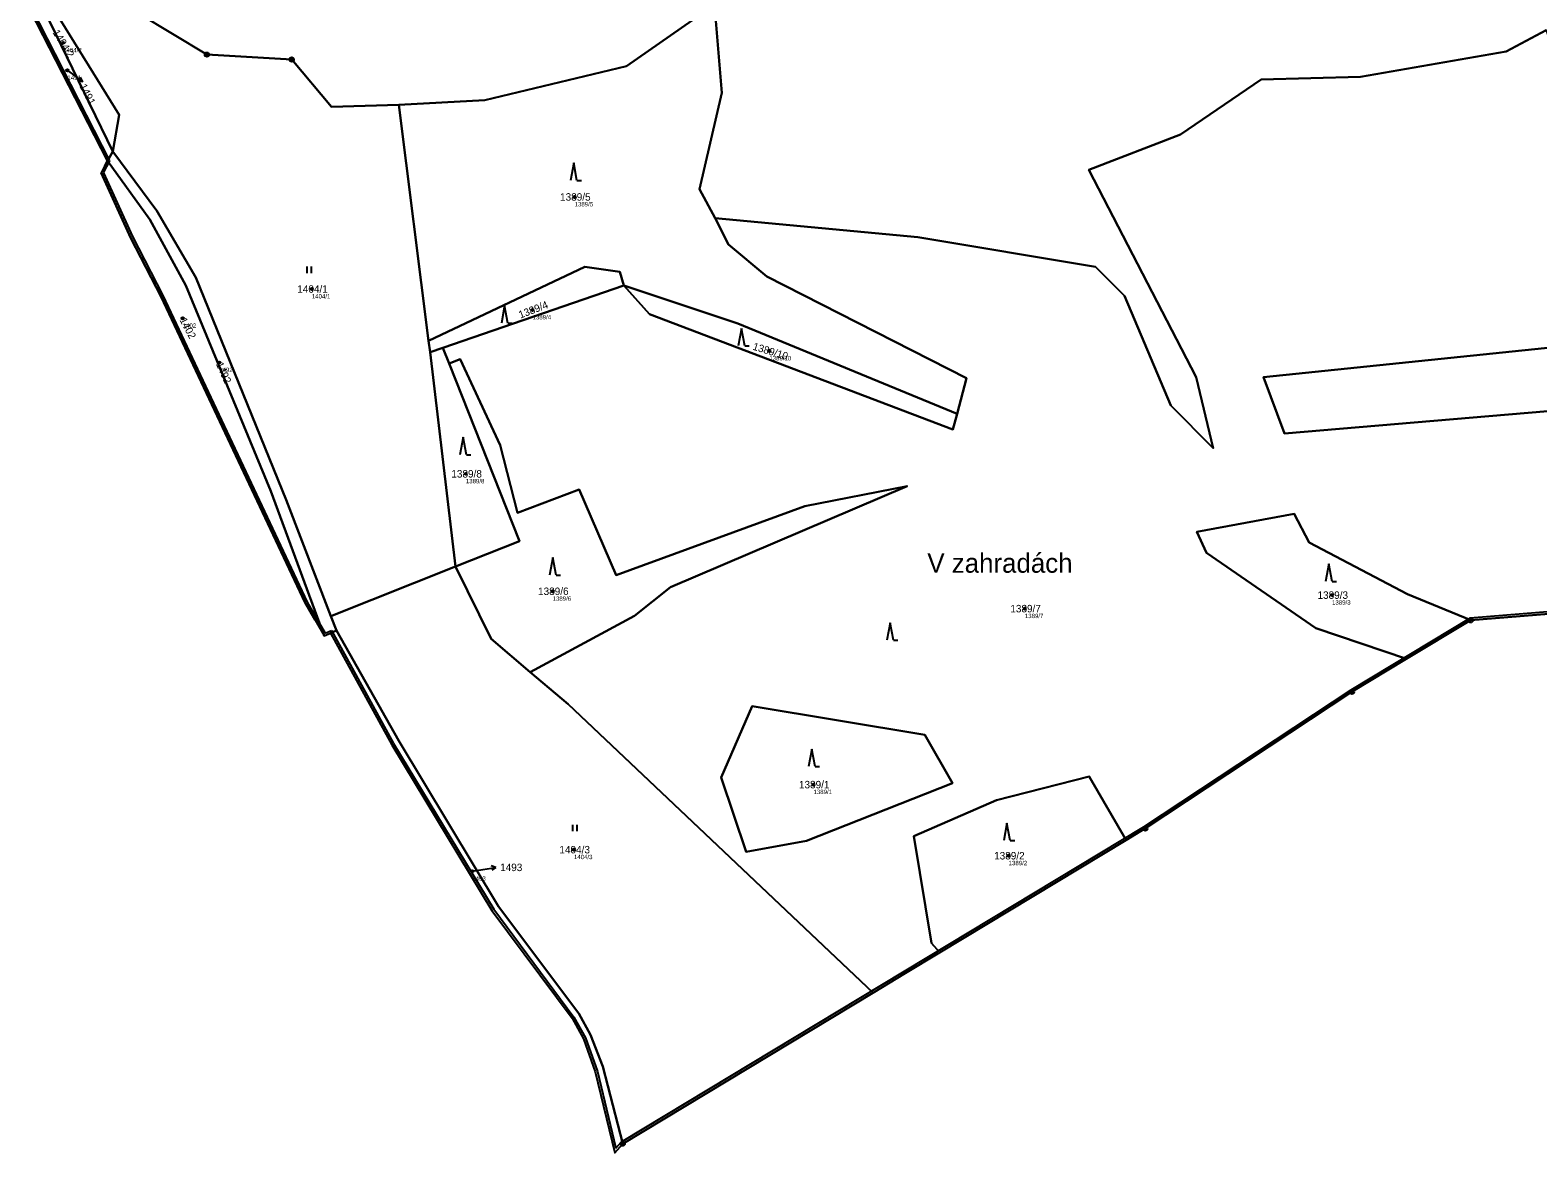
# Model space of a CAD drawing. Extents: x -770088 to -765625, y -1057899 to -1053934.
# Drawn here: x -766495.2 to -766152.2, y -1057898.8 to -1057643.3 of the extents above; entities that cross this region are included whole.
import ezdxf

# ---------------------------------------------------------------- set-up
doc = ezdxf.new("R2010")
doc.units = 0
for name, color, linetype in [('Definiční body', 7, 'Continuous'), ('Hranice parcel', 7, 'Continuous'), ('Parcelní čísla', 7, 'Continuous'), ('Polygon ku', 7, 'Continuous'), ('Polygon parcely', 7, 'Continuous'), ('Pop  PČ popisy', 7, 'Continuous'), ('Vnitřní kresba', 7, 'Continuous'), ('Značky bodu BP', 7, 'Continuous'), ('Značky kultur', 7, 'Continuous')]:
    doc.layers.add(name, color=color, linetype=linetype)

msp = doc.modelspace()

# ---------------------------------------------------------------- linework, layer by layer
at = {"layer": 'Definiční body'}
for centre in [(-766487.73, -1057646.15), (-766486.76, -1057652.42), (-766371.35, -1057681.23), (-766431.14, -1057702.19), (-766460.52, -1057708.87), (-766380.92, -1057706.95), (-766327.04, -1057716.28), (-766452.21, -1057718.93), (-766396.09, -1057744.26), (-766376.36, -1057771), (-766199.01, -1057771.87), (-766268.91, -1057774.95), (-766317, -1057815.01), (-766371.5, -1057829.82), (-766272.59, -1057831.2), (-766394.64, -1057834.72)]:
    msp.add_circle(centre, 0.25, dxfattribs=at)
at = {"layer": 'Hranice parcel'}
for p, q in [((-766477.63, -1057673.02), (-766495.23, -1057638.72)), ((-766476.41, -1057670.88), (-766492.09, -1057638.58)), ((-766404.56, -1057713.99), (-766411.31, -1057660.26)), ((-766477.63, -1057673.02), (-766476.41, -1057670.88)), ((-766478.23, -1057674.15), (-766479.07, -1057675.73)), ((-766478.23, -1057674.15), (-766477.63, -1057673.02)), ((-766401.32, -1057715.57), (-766360.15, -1057701.4)), ((-766432.68, -1057773.66), (-766465.45, -1057703.97)), ((-766404.24, -1057716.57), (-766404.56, -1057713.99)), ((-766404.24, -1057716.57), (-766401.32, -1057715.57)), ((-766401.32, -1057715.57), (-766399.92, -1057719.14)), ((-766398.43, -1057765.38), (-766404.24, -1057716.57)), ((-766426.79, -1057776.67), (-766398.43, -1057765.38)), ((-766430.4, -1057777.58), (-766432.68, -1057773.66)), ((-766430.4, -1057777.58), (-766428.33, -1057781.13)), ((-766425.52, -1057779.96), (-766426.79, -1057776.67)), ((-766167.45, -1057777.61), (-766182.03, -1057786.39)), ((-766428.33, -1057781.13), (-766426.92, -1057780.54)), ((-766426.92, -1057780.54), (-766425.52, -1057779.96)), ((-766182.03, -1057786.39), (-766194.48, -1057793.89)), ((-766194.48, -1057793.89), (-766241.5, -1057825.03)), ((-766241.5, -1057825.03), (-766245.83, -1057827.64)), ((-766245.83, -1057827.64), (-766288.25, -1057853.23)), ((-766288.25, -1057853.23), (-766296.07, -1057857.95)), ((-766296.07, -1057857.95), (-766303.42, -1057862.38)), ((-766303.42, -1057862.38), (-766360.41, -1057896.76)), ((-766362.22, -1057898.84), (-766360.41, -1057896.76))]:
    msp.add_line(p, q, dxfattribs=at)
for points in [[(-766490.17, -1057638.02), (-766478.48, -1057634.61), (-766455.02, -1057648.83), (-766435.72, -1057649.95), (-766426.63, -1057660.74), (-766411.31, -1057660.26)], [(-766490.17, -1057638.02), (-766474.96, -1057662.55), (-766476.41, -1057670.88)], [(-766411.31, -1057660.26), (-766391.8, -1057659.17), (-766359.51, -1057651.44), (-766339.5, -1057637.5), (-766337.84, -1057657.51), (-766342.94, -1057679.46), (-766339.36, -1057686.09)], [(-766339.36, -1057686.09), (-766293.27, -1057690.37), (-766252.84, -1057697.13), (-766246.21, -1057703.76), (-766235.72, -1057728.74), (-766226.07, -1057738.4), (-766229.94, -1057722.25), (-766254.35, -1057675.04), (-766233.52, -1057667.03), (-766215.16, -1057654.47), (-766192.54, -1057653.92), (-766159.42, -1057648.12), (-766150.31, -1057643.29), (-766138.17, -1057677.25), (-766129.33, -1057713.42), (-766214.62, -1057722.25), (-766209.79, -1057735.09), (-766052.47, -1057721.69)], [(-766476.41, -1057670.88), (-766466.37, -1057684.4), (-766457.52, -1057699.58), (-766436.97, -1057750.17), (-766426.79, -1057776.67)], [(-766428.33, -1057781.13), (-766440.48, -1057748.18), (-766459.78, -1057701.41), (-766468.03, -1057686.4), (-766477.63, -1057673.02)], [(-766465.45, -1057703.97), (-766472.32, -1057690.58), (-766479.07, -1057675.73)], [(-766284.33, -1057730.61), (-766282.18, -1057722.5), (-766327.61, -1057699.31), (-766336.34, -1057692.08), (-766339.36, -1057686.09)], [(-766360.15, -1057701.4), (-766361.08, -1057698.3), (-766368.99, -1057697.17), (-766404.56, -1057713.99)], [(-766360.15, -1057701.4), (-766334.22, -1057710.05), (-766284.33, -1057730.61)], [(-766284.33, -1057730.61), (-766285.27, -1057734.15), (-766354.32, -1057707.95), (-766360.15, -1057701.4)], [(-765994.07, -1057702.71), (-766011.37, -1057724.06), (-766053.4, -1057768.29), (-766167.45, -1057777.61)], [(-766381.44, -1057789.39), (-766357.74, -1057776.57), (-766349.56, -1057770.06), (-766295.66, -1057747.09), (-766318.99, -1057751.65), (-766361.88, -1057767.34), (-766370.31, -1057747.86), (-766384.31, -1057753.14), (-766388.25, -1057737.71), (-766397.38, -1057718.18), (-766399.92, -1057719.14)], [(-766399.92, -1057719.14), (-766383.89, -1057759.6), (-766398.43, -1057765.38)], [(-766167.45, -1057777.61), (-766181.83, -1057771.62), (-766204.24, -1057759.91), (-766207.6, -1057753.35), (-766229.81, -1057757.47), (-766227.59, -1057762.28), (-766202.73, -1057779.42), (-766182.03, -1057786.39)], [(-766398.43, -1057765.38), (-766390.37, -1057781.83), (-766381.44, -1057789.39)], [(-766426.92, -1057780.54), (-766412.94, -1057805.94), (-766390.17, -1057843.65), (-766371.92, -1057868.18)], [(-766360.41, -1057896.76), (-766364.95, -1057879.18), (-766367.7, -1057872), (-766370.39, -1057867.08), (-766388.67, -1057842.79), (-766411.32, -1057805.07), (-766425.52, -1057779.96)], [(-766381.44, -1057789.39), (-766372.82, -1057796.68), (-766303.42, -1057862.38)], [(-766318.6, -1057827.83), (-766285.36, -1057814.68), (-766291.67, -1057803.65), (-766330.95, -1057797.19), (-766338.04, -1057813.37), (-766332.28, -1057830.29), (-766318.6, -1057827.83)], [(-766245.83, -1057827.64), (-766254.25, -1057813.2), (-766275.38, -1057818.57), (-766294.2, -1057826.77), (-766290.14, -1057851.13), (-766288.25, -1057853.23)], [(-766371.92, -1057868.18), (-766369.36, -1057872.88), (-766366.64, -1057880.41), (-766362.22, -1057898.84)]]:
    msp.add_lwpolyline(points, dxfattribs=at)
at = {"layer": 'Polygon ku'}
msp.add_lwpolyline([(-766495.23, -1057638.72), (-766477.63, -1057673.02), (-766478.23, -1057674.15), (-766479.07, -1057675.73), (-766472.32, -1057690.58), (-766465.45, -1057703.97), (-766432.68, -1057773.66), (-766430.4, -1057777.58), (-766428.33, -1057781.13), (-766426.92, -1057780.54), (-766412.94, -1057805.94), (-766390.17, -1057843.65), (-766371.92, -1057868.18), (-766369.36, -1057872.88), (-766366.64, -1057880.41), (-766362.22, -1057898.84), (-766360.41, -1057896.76), (-766303.42, -1057862.38), (-766296.07, -1057857.95), (-766288.25, -1057853.23), (-766245.83, -1057827.64), (-766241.5, -1057825.03), (-766194.48, -1057793.89), (-766182.03, -1057786.39), (-766167.45, -1057777.61), (-766053.4, -1057768.29)], dxfattribs=at)
at = {"layer": 'Polygon parcely'}
for points in [[(-766398.43, -1057765.38), (-766404.24, -1057716.57), (-766404.56, -1057713.99), (-766411.31, -1057660.26), (-766426.63, -1057660.74), (-766435.72, -1057649.95), (-766455.02, -1057648.83), (-766478.48, -1057634.61), (-766490.17, -1057638.02), (-766474.96, -1057662.55), (-766476.41, -1057670.88), (-766466.37, -1057684.4), (-766457.52, -1057699.58), (-766436.97, -1057750.17), (-766426.79, -1057776.67)], [(-766476.41, -1057670.88), (-766492.09, -1057638.58), (-766495.23, -1057638.72), (-766477.63, -1057673.02)], [(-766490.17, -1057638.02), (-766492.09, -1057638.58), (-766476.41, -1057670.88), (-766474.96, -1057662.55)], [(-766284.33, -1057730.61), (-766282.18, -1057722.5), (-766327.61, -1057699.31), (-766336.34, -1057692.08), (-766339.36, -1057686.09), (-766342.94, -1057679.46), (-766337.84, -1057657.51), (-766339.5, -1057637.5), (-766359.51, -1057651.44), (-766391.8, -1057659.17), (-766411.31, -1057660.26), (-766404.56, -1057713.99), (-766368.99, -1057697.17), (-766361.08, -1057698.3), (-766360.15, -1057701.4), (-766334.22, -1057710.05)], [(-766426.92, -1057780.54), (-766425.52, -1057779.96), (-766426.79, -1057776.67), (-766436.97, -1057750.17), (-766457.52, -1057699.58), (-766466.37, -1057684.4), (-766476.41, -1057670.88), (-766477.63, -1057673.02), (-766468.03, -1057686.4), (-766459.78, -1057701.41), (-766440.48, -1057748.18), (-766428.33, -1057781.13)], [(-766479.07, -1057675.73), (-766472.32, -1057690.58), (-766465.45, -1057703.97), (-766432.68, -1057773.66), (-766430.4, -1057777.58), (-766428.33, -1057781.13), (-766440.48, -1057748.18), (-766459.78, -1057701.41), (-766468.03, -1057686.4), (-766477.63, -1057673.02), (-766478.23, -1057674.15)], [(-766404.56, -1057713.99), (-766404.24, -1057716.57), (-766401.32, -1057715.57), (-766360.15, -1057701.4), (-766361.08, -1057698.3), (-766368.99, -1057697.17)], [(-766284.33, -1057730.61), (-766334.22, -1057710.05), (-766360.15, -1057701.4), (-766354.32, -1057707.95), (-766285.27, -1057734.15)], [(-766404.24, -1057716.57), (-766398.43, -1057765.38), (-766383.89, -1057759.6), (-766399.92, -1057719.14), (-766401.32, -1057715.57)], [(-766384.31, -1057753.14), (-766388.25, -1057737.71), (-766397.38, -1057718.18), (-766399.92, -1057719.14), (-766383.89, -1057759.6), (-766398.43, -1057765.38), (-766390.37, -1057781.83), (-766381.44, -1057789.39), (-766357.74, -1057776.57), (-766349.56, -1057770.06), (-766295.66, -1057747.09), (-766318.99, -1057751.65), (-766361.88, -1057767.34), (-766370.31, -1057747.86)], [(-766182.03, -1057786.39), (-766167.45, -1057777.61), (-766181.83, -1057771.62), (-766204.24, -1057759.91), (-766207.6, -1057753.35), (-766229.81, -1057757.47), (-766227.59, -1057762.28), (-766202.73, -1057779.42)], [(-766398.43, -1057765.38), (-766426.79, -1057776.67), (-766425.52, -1057779.96), (-766411.32, -1057805.07), (-766388.67, -1057842.79), (-766370.39, -1057867.08), (-766367.7, -1057872), (-766364.95, -1057879.18), (-766360.41, -1057896.76), (-766303.42, -1057862.38), (-766372.82, -1057796.68), (-766381.44, -1057789.39), (-766390.37, -1057781.83)], [(-766360.41, -1057896.76), (-766364.95, -1057879.18), (-766367.7, -1057872), (-766370.39, -1057867.08), (-766388.67, -1057842.79), (-766411.32, -1057805.07), (-766425.52, -1057779.96), (-766426.92, -1057780.54), (-766412.94, -1057805.94), (-766390.17, -1057843.65), (-766371.92, -1057868.18), (-766369.36, -1057872.88), (-766366.64, -1057880.41), (-766362.22, -1057898.84)], [(-766318.6, -1057827.83), (-766285.36, -1057814.68), (-766291.67, -1057803.65), (-766330.95, -1057797.19), (-766338.04, -1057813.37), (-766332.28, -1057830.29)], [(-766318.6, -1057827.83), (-766332.28, -1057830.29), (-766338.04, -1057813.37), (-766330.95, -1057797.19), (-766291.67, -1057803.65), (-766285.36, -1057814.68)], [(-766288.25, -1057853.23), (-766245.83, -1057827.64), (-766254.25, -1057813.2), (-766275.38, -1057818.57), (-766294.2, -1057826.77), (-766290.14, -1057851.13)]]:
    msp.add_lwpolyline(points, close=True, dxfattribs=at)
for points in [[(-766478.48, -1057634.61), (-766455.02, -1057648.83), (-766435.72, -1057649.95), (-766426.63, -1057660.74), (-766411.31, -1057660.26), (-766391.8, -1057659.17), (-766359.51, -1057651.44), (-766339.5, -1057637.5), (-766337.84, -1057657.51), (-766342.94, -1057679.46), (-766339.36, -1057686.09), (-766293.27, -1057690.37), (-766252.84, -1057697.13), (-766246.21, -1057703.76), (-766235.72, -1057728.74), (-766226.07, -1057738.4), (-766229.94, -1057722.25), (-766254.35, -1057675.04), (-766233.52, -1057667.03), (-766215.16, -1057654.47), (-766192.54, -1057653.92), (-766159.42, -1057648.12), (-766150.31, -1057643.29)], [(-766150.31, -1057643.29), (-766159.42, -1057648.12), (-766192.54, -1057653.92), (-766215.16, -1057654.47), (-766233.52, -1057667.03), (-766254.35, -1057675.04), (-766229.94, -1057722.25), (-766226.07, -1057738.4), (-766235.72, -1057728.74), (-766246.21, -1057703.76), (-766252.84, -1057697.13), (-766293.27, -1057690.37), (-766339.36, -1057686.09), (-766336.34, -1057692.08), (-766327.61, -1057699.31), (-766282.18, -1057722.5), (-766284.33, -1057730.61), (-766285.27, -1057734.15), (-766354.32, -1057707.95), (-766360.15, -1057701.4), (-766401.32, -1057715.57), (-766399.92, -1057719.14), (-766397.38, -1057718.18), (-766388.25, -1057737.71), (-766384.31, -1057753.14), (-766370.31, -1057747.86), (-766361.88, -1057767.34), (-766318.99, -1057751.65), (-766295.66, -1057747.09), (-766349.56, -1057770.06), (-766357.74, -1057776.57), (-766381.44, -1057789.39), (-766372.82, -1057796.68), (-766303.42, -1057862.38), (-766296.07, -1057857.95), (-766288.25, -1057853.23), (-766290.14, -1057851.13), (-766294.2, -1057826.77), (-766275.38, -1057818.57), (-766254.25, -1057813.2), (-766245.83, -1057827.64), (-766241.5, -1057825.03), (-766194.48, -1057793.89), (-766182.03, -1057786.39), (-766202.73, -1057779.42), (-766227.59, -1057762.28), (-766229.81, -1057757.47), (-766207.6, -1057753.35), (-766204.24, -1057759.91), (-766181.83, -1057771.62), (-766167.45, -1057777.61), (-766053.4, -1057768.29)], [(-766052.47, -1057721.69), (-766209.79, -1057735.09), (-766214.62, -1057722.25), (-766129.33, -1057713.42)], [(-766129.33, -1057713.42), (-766214.62, -1057722.25), (-766209.79, -1057735.09), (-766052.47, -1057721.69)]]:
    msp.add_lwpolyline(points, dxfattribs=at)
at = {"layer": 'Pop  PČ popisy'}
for p, q in [((-766486.76, -1057652.42), (-766485.66, -1057653.23)), ((-766485.66, -1057653.23), (-766483.23, -1057654.99)), ((-766483.23, -1057654.99), (-766483.75, -1057654)), ((-766483.23, -1057654.99), (-766484.34, -1057654.81)), ((-766394.64, -1057834.72), (-766392.26, -1057834.33)), ((-766392.26, -1057834.33), (-766389.3, -1057833.86)), ((-766389.3, -1057833.86), (-766390.36, -1057833.52)), ((-766389.3, -1057833.86), (-766390.21, -1057834.51))]:
    msp.add_line(p, q, dxfattribs=at)
at = {"layer": 'Vnitřní kresba'}
for p, q in [((-766477.07, -1057673.02), (-766494.88, -1057638.29)), ((-766478.51, -1057675.74), (-766477.07, -1057673.02)), ((-766478.51, -1057675.74), (-766471.91, -1057690.27)), ((-766471.91, -1057690.27), (-766465.04, -1057703.67)), ((-766465.04, -1057703.67), (-766432.22, -1057773.46)), ((-766053.62, -1057767.81), (-766167.6, -1057777.12)), ((-766432.22, -1057773.46), (-766428.12, -1057780.5)), ((-766167.6, -1057777.12), (-766194.77, -1057793.48)), ((-766428.12, -1057780.5), (-766426.7, -1057779.91)), ((-766426.7, -1057779.91), (-766412.53, -1057805.65)), ((-766194.77, -1057793.48), (-766241.89, -1057824.68)), ((-766412.53, -1057805.65), (-766389.75, -1057843.37)), ((-766241.89, -1057824.68), (-766360.74, -1057896.37)), ((-766389.75, -1057843.37), (-766371.49, -1057867.92)), ((-766371.49, -1057867.92), (-766368.9, -1057872.67)), ((-766368.9, -1057872.67), (-766366.15, -1057880.3)), ((-766366.15, -1057880.3), (-766361.96, -1057897.78)), ((-766361.96, -1057897.78), (-766360.74, -1057896.37))]:
    msp.add_line(p, q, dxfattribs=at)
at = {"layer": 'Značky bodu BP'}
for centre, radius in [((-766455.02, -1057648.83), 0.5), ((-766455.02, -1057648.83), 0.0303), ((-766435.72, -1057649.95), 0.5), ((-766435.72, -1057649.95), 0.0303), ((-766167.45, -1057777.61), 0.5), ((-766167.45, -1057777.61), 0.0303), ((-766194.48, -1057793.89), 0.5), ((-766194.48, -1057793.89), 0.0303), ((-766241.5, -1057825.03), 0.5), ((-766241.5, -1057825.03), 0.0303), ((-766360.41, -1057896.76), 0.5), ((-766360.41, -1057896.76), 0.0303)]:
    msp.add_circle(centre, radius, dxfattribs=at)
at = {"layer": 'Značky kultur'}
for p, q in [((-766371.56, -1057673.46), (-766372.31, -1057677.46)), ((-766370.81, -1057677.46), (-766371.56, -1057673.46)), ((-766370.81, -1057677.46), (-766369.81, -1057677.46)), ((-766432.19, -1057698.59), (-766432.19, -1057697.09)), ((-766431.19, -1057698.59), (-766431.19, -1057697.09)), ((-766387.27, -1057705.98), (-766388.02, -1057709.98)), ((-766386.52, -1057709.98), (-766387.27, -1057705.98)), ((-766386.52, -1057709.98), (-766385.52, -1057709.98)), ((-766333.39, -1057711.16), (-766334.14, -1057715.16)), ((-766332.64, -1057715.16), (-766333.39, -1057711.16)), ((-766332.64, -1057715.16), (-766331.64, -1057715.16)), ((-766396.72, -1057735.91), (-766397.47, -1057739.91)), ((-766395.97, -1057739.91), (-766396.72, -1057735.91)), ((-766395.97, -1057739.91), (-766394.97, -1057739.91)), ((-766376.32, -1057763.31), (-766377.07, -1057767.31)), ((-766375.57, -1057767.31), (-766376.32, -1057763.31)), ((-766375.57, -1057767.31), (-766374.57, -1057767.31)), ((-766199.72, -1057764.76), (-766200.47, -1057768.76)), ((-766198.97, -1057768.76), (-766199.72, -1057764.76)), ((-766198.97, -1057768.76), (-766197.97, -1057768.76)), ((-766299.56, -1057778.16), (-766300.31, -1057782.16)), ((-766298.81, -1057782.16), (-766299.56, -1057778.16)), ((-766298.81, -1057782.16), (-766297.81, -1057782.16)), ((-766317.38, -1057806.91), (-766318.13, -1057810.91)), ((-766316.63, -1057810.91), (-766317.38, -1057806.91)), ((-766316.63, -1057810.91), (-766315.63, -1057810.91)), ((-766371.73, -1057825.63), (-766371.73, -1057824.13)), ((-766370.73, -1057825.63), (-766370.73, -1057824.13)), ((-766272.97, -1057823.76), (-766273.72, -1057827.76)), ((-766272.22, -1057827.76), (-766272.97, -1057823.76)), ((-766272.22, -1057827.76), (-766271.22, -1057827.76))]:
    msp.add_line(p, q, dxfattribs=at)

# ---------------------------------------------------------------- texts
at = {"layer": 'Definiční body'}
for s, p in [('1404/2', (-766487.73, -1057648.31)), ('1491', (-766486.76, -1057654.58)), ('1389/5', (-766371.35, -1057683.39)), ('1404/1', (-766431.14, -1057704.35)), ('1389/4', (-766380.92, -1057709.11)), ('1402', (-766460.52, -1057711.03)), ('1389/10', (-766327.04, -1057718.44)), ('1492', (-766452.21, -1057721.09)), ('1389/8', (-766396.09, -1057746.42)), ('1389/6', (-766376.36, -1057773.16)), ('1389/3', (-766199.01, -1057774.03)), ('1389/7', (-766268.91, -1057777.11)), ('1389/1', (-766317, -1057817.17)), ('1404/3', (-766371.5, -1057831.98)), ('1389/2', (-766272.59, -1057833.36)), ('1493', (-766394.64, -1057836.88))]:
    msp.add_text(s, height=1, dxfattribs=at).set_placement(p)
at = {"layer": 'Parcelní čísla'}
for s, rotation, p in [('1404/2', 302, (-766490.2, -1057643.8)), ('1491', 297, (-766484.06, -1057655.99)), ('1389/4', 21, (-766383.7, -1057708.93)), ('1402', 298, (-766461.27, -1057709.27)), ('1389/10', 343, (-766330.96, -1057715.97)), ('1492', 294, (-766452.99, -1057719.27))]:
    msp.add_text(s, height=1.7, rotation=rotation, dxfattribs=at).set_placement(p)
for s, p in [('1389/5', (-766374.66, -1057682.08)), ('1404/1', (-766434.45, -1057703.04)), ('1389/8', (-766399.4, -1057745.11)), ('1389/6', (-766379.67, -1057771.85)), ('1389/3', (-766202.32, -1057772.72)), ('1389/7', (-766272.21, -1057775.8)), ('1389/1', (-766320.31, -1057815.86)), ('1404/3', (-766374.81, -1057830.67)), ('1389/2', (-766275.9, -1057832.05)), ('1493', (-766388.3, -1057834.7))]:
    msp.add_text(s, height=1.7, dxfattribs=at).set_placement(p)
at = {"layer": 'Pop  PČ popisy'}
msp.add_text('V zahradách', height=4.4, dxfattribs=at).set_placement((-766291.09, -1057766.78))

doc.saveas('drawing.dxf')
